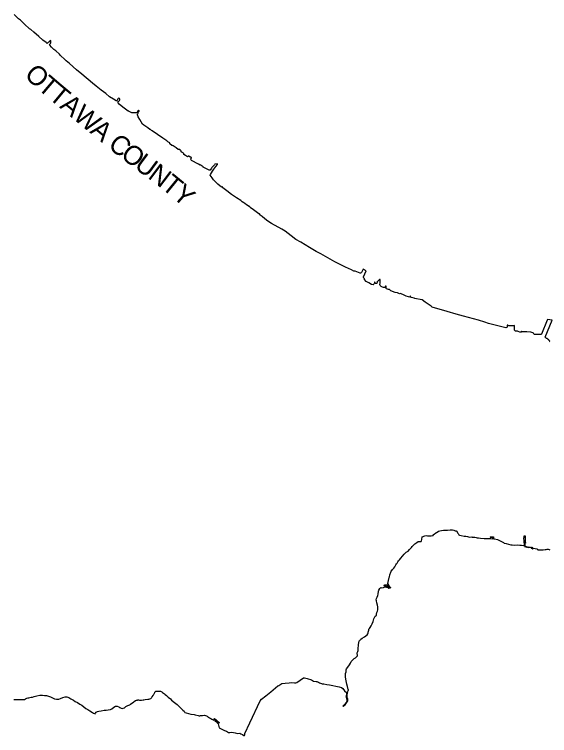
# Model space of a CAD drawing. Extents: x 1443599 to 1910620, y 1028088 to 1361369.
# Drawn here: x 1821278 to 1849103, y 1260710 to 1298184 of the extents above; entities that cross this region are included whole.
import ezdxf

# ---------------------------------------------------------------- set-up
doc = ezdxf.new("R2010")
doc.units = 0
doc.layers.add('GM_X_Adjacent_County', color=7, linetype='Continuous')
doc.layers.add('GM_X_Adjacent_County_Text', color=7, linetype='Continuous')

msp = doc.modelspace()

# ---------------------------------------------------------------- linework, layer by layer
at = {"layer": 'GM_X_Adjacent_County'}
for points in [[(1849107, 1281170), (1849101, 1281185), (1849110, 1281205), (1849088, 1281235), (1849072, 1281255), (1849056, 1281279), (1849042, 1281283), (1849031, 1281285), (1849004, 1281295), (1848986, 1281320), (1848971, 1281341), (1848960, 1281346), (1848953, 1281343), (1848942, 1281338), (1848882, 1281395), (1848876, 1281405), (1848877, 1281418), (1849231, 1282300), (1848992, 1282333), (1848974, 1282291), (1848679, 1281573), (1848665, 1281557), (1848640, 1281550), (1848313, 1281545), (1848299, 1281556), (1848260, 1281618), (1848239, 1281633), (1848124, 1281665), (1847916, 1281684), (1847731, 1281688), (1847687, 1281697), (1847660, 1281711), (1847648, 1281724), (1847635, 1281724), (1847627, 1281704), (1847585, 1281663), (1847441, 1281717), (1847330, 1281728), (1847292, 1281752), (1847278, 1281781), (1847285, 1282006), (1847265, 1282013), (1847221, 1281998), (1846980, 1282007), (1846941, 1282016), (1846928, 1282036), (1846905, 1282036), (1846892, 1282007), (1846901, 1281948), (1846875, 1281918), (1846820, 1281905), (1845926, 1282115), (1845743, 1282196), (1845412, 1282298), (1844630, 1282504), (1844241, 1282605), (1843773, 1282740), (1842992, 1282975), (1842945, 1283020), (1842630, 1283239), (1842481, 1283348), (1842079, 1283430), (1842071, 1283432), (1841903, 1283475), (1841888, 1283491), (1841890, 1283523), (1841860, 1283535), (1841840, 1283496), (1841768, 1283516), (1841651, 1283548), (1841540, 1283590), (1841347, 1283687), (1841305, 1283669), (1841200, 1283708), (1841080, 1283741), (1840846, 1283827), (1840830, 1283838), (1840819, 1283850), (1840794, 1283866), (1840771, 1283885), (1840725, 1283894), (1840626, 1283933), (1840607, 1283949), (1840599, 1283969), (1840608, 1284033), (1840610, 1284050), (1840601, 1284064), (1840580, 1284066), (1840569, 1284055), (1840560, 1284004), (1840532, 1283986), (1840469, 1283999), (1840412, 1284019), (1840351, 1284053), (1840299, 1284089), (1840285, 1284145), (1840288, 1284222), (1840295, 1284405), (1840284, 1284415), (1840265, 1284412), (1840162, 1284314), (1840146, 1284317), (1840132, 1284314), (1840132, 1284303), (1840137, 1284294), (1840118, 1284209), (1840113, 1284201), (1840076, 1284194), (1840043, 1284195), (1840031, 1284214), (1840031, 1284244), (1840012, 1284264), (1839998, 1284264), (1839982, 1284206), (1839967, 1284166), (1839931, 1284139), (1839839, 1284153), (1839711, 1284228), (1839575, 1284311), (1839480, 1284408), (1839475, 1284437), (1839461, 1284455), (1839439, 1284476), (1839425, 1284523), (1839429, 1284554), (1839560, 1284858), (1839408, 1284943), (1839331, 1284768), (1839314, 1284748), (1839270, 1284740), (1839261, 1284733), (1838988, 1284846), (1838930, 1284846), (1838798, 1284909), (1838484, 1285053), (1837936, 1285336), (1837205, 1285738), (1836971, 1285872), (1836625, 1286073), (1836166, 1286346), (1835907, 1286495), (1835668, 1286674), (1835347, 1286913), (1835185, 1287026), (1834653, 1287322), (1834452, 1287439), (1834299, 1287561), (1834154, 1287675), (1834052, 1287753), (1834040, 1287773), (1834030, 1287801), (1834019, 1287817), (1834001, 1287818), (1833984, 1287818), (1833715, 1288031), (1833528, 1288151), (1833523, 1288177), (1833517, 1288195), (1833501, 1288206), (1833479, 1288206), (1833339, 1288296), (1833255, 1288355), (1833241, 1288379), (1833225, 1288391), (1833205, 1288393), (1833122, 1288451), (1833044, 1288510), (1832818, 1288652), (1832572, 1288832), (1832329, 1289009), (1832117, 1289169), (1832107, 1289212), (1832084, 1289228), (1832043, 1289206), (1831858, 1289361), (1831633, 1289590), (1831563, 1289687), (1831461, 1289834), (1831468, 1289864), (1831577, 1290033), (1831655, 1290144), (1831757, 1290275), (1831841, 1290393), (1831843, 1290425), (1831703, 1290394), (1831682, 1290374), (1831599, 1290281), (1831539, 1290223), (1831526, 1290186), (1831460, 1290090), (1831403, 1290092), (1831225, 1290173), (1831092, 1290248), (1831096, 1290259), (1830939, 1290363), (1830929, 1290357), (1830841, 1290402), (1830489, 1290601), (1830464, 1290620), (1830446, 1290640), (1830437, 1290663), (1830461, 1290694), (1830475, 1290719), (1830484, 1290734), (1830477, 1290752), (1830458, 1290768), (1830446, 1290765), (1830433, 1290760), (1830419, 1290762), (1830341, 1290815), (1830320, 1290816), (1830308, 1290805), (1830295, 1290804), (1830277, 1290787), (1830167, 1290852), (1830086, 1290899), (1830084, 1290954), (1830074, 1290978), (1830033, 1290994), (1830001, 1291003), (1829944, 1291043), (1829942, 1291078), (1829928, 1291104), (1829895, 1291124), (1829889, 1291145), (1829881, 1291157), (1829834, 1291157), (1829794, 1291169), (1829688, 1291252), (1829631, 1291278), (1829579, 1291319), (1829530, 1291352), (1829503, 1291384), (1829473, 1291376), (1829461, 1291368), (1829351, 1291451), (1829353, 1291504), (1829298, 1291546), (1829262, 1291557), (1829195, 1291609), (1828992, 1291753), (1828434, 1292129), (1828403, 1292154), (1828365, 1292181), (1828349, 1292206), (1828323, 1292211), (1828209, 1292288), (1828004, 1292434), (1827937, 1292484), (1827793, 1292720), (1827706, 1292864), (1827678, 1292964), (1827679, 1292997), (1827701, 1293018), (1827710, 1293047), (1827706, 1293068), (1827706, 1293081), (1827712, 1293104), (1827731, 1293119), (1827750, 1293133), (1827762, 1293154), (1827764, 1293175), (1827749, 1293194), (1827724, 1293194), (1827702, 1293169), (1827674, 1293116), (1827622, 1293066), (1827583, 1293064), (1827472, 1293064), (1827432, 1293073), (1827386, 1293070), (1827351, 1293085), (1827313, 1293110), (1827253, 1293139), (1827223, 1293152), (1827200, 1293154), (1827048, 1293256), (1826910, 1293361), (1826723, 1293517), (1826675, 1293592), (1826662, 1293630), (1826675, 1293659), (1826708, 1293670), (1826748, 1293707), (1826762, 1293740), (1826762, 1293780), (1826745, 1293816), (1826714, 1293830), (1826672, 1293820), (1826649, 1293793), (1826639, 1293770), (1826626, 1293717), (1826599, 1293695), (1826566, 1293697), (1826430, 1293772), (1826226, 1293908), (1826028, 1294068), (1825789, 1294241), (1825529, 1294452), (1825334, 1294613), (1824777, 1295072), (1824512, 1295302), (1824145, 1295625), (1823963, 1295771), (1823896, 1295849), (1823675, 1296043), (1823629, 1296110), (1823427, 1296297), (1823335, 1296362), (1823207, 1296481), (1823116, 1296586), (1823111, 1296617), (1823157, 1296671), (1823180, 1296707), (1823176, 1296832), (1823097, 1296773), (1823062, 1296738), (1823022, 1296700), (1822980, 1296675), (1822922, 1296717), (1822763, 1296848), (1822540, 1297038), (1822291, 1297256), (1822126, 1297395), (1822060, 1297431), (1821799, 1297683), (1821594, 1297886), (1821498, 1297955), (1821350, 1298088), (1821260, 1298184)], [(1821247, 1262588), (1821278, 1262579), (1821295, 1262583), (1821347, 1262583), (1821474, 1262589), (1821584, 1262585), (1821679, 1262582), (1821776, 1262591), (1821810, 1262592), (1821859, 1262624), (1821930, 1262652), (1821954, 1262670), (1821999, 1262662), (1822007, 1262678), (1822075, 1262683), (1822153, 1262704), (1822211, 1262711), (1822303, 1262739), (1822436, 1262773), (1822597, 1262812), (1822636, 1262804), (1822745, 1262802), (1822837, 1262797), (1822943, 1262790), (1823044, 1262766), (1823150, 1262724), (1823258, 1262666), (1823364, 1262612), (1823468, 1262600), (1823582, 1262607), (1823682, 1262635), (1823803, 1262681), (1823911, 1262724), (1824005, 1262726), (1824114, 1262686), (1824218, 1262621), (1824348, 1262545), (1824434, 1262484), (1824559, 1262421), (1824676, 1262348), (1824780, 1262288), (1824884, 1262212), (1824983, 1262121), (1825089, 1262059), (1825196, 1261998), (1825336, 1261906), (1825383, 1261869), (1825472, 1261837), (1825490, 1261875), (1825523, 1261922), (1825555, 1261949), (1825595, 1261961), (1825672, 1261980), (1825791, 1261999), (1825952, 1262023), (1826046, 1262037), (1826153, 1262055), (1826268, 1262072), (1826310, 1262080), (1826352, 1262104), (1826455, 1262184), (1826538, 1262233), (1826577, 1262243), (1826623, 1262235), (1826705, 1262204), (1826724, 1262189), (1826734, 1262171), (1826758, 1262171), (1826820, 1262141), (1826882, 1262121), (1826935, 1262127), (1827000, 1262157), (1827078, 1262213), (1827168, 1262276), (1827271, 1262313), (1827321, 1262334), (1827391, 1262391), (1827463, 1262450), (1827511, 1262482), (1827576, 1262527), (1827624, 1262543), (1827654, 1262558), (1827671, 1262555), (1827685, 1262567), (1827731, 1262569), (1827790, 1262556), (1827889, 1262546), (1827974, 1262566), (1828014, 1262565), (1828081, 1262586), (1828207, 1262599), (1828262, 1262603), (1828320, 1262616), (1828372, 1262645), (1828414, 1262674), (1828431, 1262704), (1828444, 1262725), (1828485, 1262785), (1828526, 1262858), (1828546, 1262880), (1828584, 1262954), (1828587, 1262971), (1828612, 1263000), (1828638, 1263014), (1828687, 1263017), (1828783, 1263022), (1828872, 1263021), (1828915, 1263008), (1828941, 1262989), (1828978, 1262946), (1829031, 1262912), (1829084, 1262883), (1829122, 1262842), (1829184, 1262789), (1829272, 1262703), (1829389, 1262612), (1829454, 1262547), (1829597, 1262427), (1829747, 1262318), (1829829, 1262235), (1829955, 1262112), (1830041, 1262027), (1830108, 1261976), (1830147, 1261916), (1830201, 1261886), (1830453, 1261828), (1830625, 1261803), (1830678, 1261790), (1830831, 1261753), (1830891, 1261736), (1830919, 1261735), (1830959, 1261745), (1831061, 1261756), (1831157, 1261762), (1831214, 1261754), (1831262, 1261736), (1831302, 1261715), (1831358, 1261669), (1831377, 1261659), (1831421, 1261635), (1831487, 1261601), (1831543, 1261568), (1831579, 1261544), (1831616, 1261520), (1831646, 1261516), (1831663, 1261526), (1831669, 1261539), (1831665, 1261580), (1831667, 1261587), (1831674, 1261590), (1831694, 1261587), (1831774, 1261525), (1831795, 1261502), (1831844, 1261457), (1831890, 1261421), (1831935, 1261383), (1831911, 1261360), (1831846, 1261405), (1831829, 1261418), (1831815, 1261432), (1831805, 1261453), (1831784, 1261471), (1831761, 1261487), (1831735, 1261500), (1831724, 1261496), (1831714, 1261485), (1831707, 1261464), (1831716, 1261455), (1831745, 1261442), (1831777, 1261418), (1831802, 1261393), (1831813, 1261380), (1831842, 1261360), (1831864, 1261317), (1831911, 1261187), (1831928, 1261119), (1832093, 1261032), (1832207, 1260974), (1832309, 1260934), (1832415, 1260877), (1832480, 1260869), (1832567, 1260879), (1832666, 1260864), (1832748, 1260844), (1832870, 1260825), (1832991, 1260829), (1833051, 1260802), (1833144, 1260758), (1833209, 1260720), (1833249, 1260710), (1833258, 1260772), (1833261, 1260822), (1833524, 1261369), (1834058, 1262511), (1834117, 1262605), (1834358, 1262778), (1834602, 1262991), (1834980, 1263297), (1835028, 1263313), (1835081, 1263350), (1835138, 1263381), (1835189, 1263411), (1835348, 1263427), (1835561, 1263459), (1835670, 1263462), (1835835, 1263454), (1835902, 1263449), (1835964, 1263476), (1836307, 1263708), (1836360, 1263711), (1836432, 1263700), (1836503, 1263679), (1836721, 1263612), (1836833, 1263545), (1836960, 1263514), (1836999, 1263522), (1837028, 1263505), (1837090, 1263479), (1837143, 1263446), (1837239, 1263409), (1837274, 1263393), (1837363, 1263396), (1837514, 1263364), (1837656, 1263340), (1838158, 1263247), (1838280, 1263212), (1838349, 1263157), (1838446, 1263043), (1838543, 1262946), (1838547, 1262898), (1838526, 1262756), (1838506, 1262727), (1838526, 1262700), (1838547, 1262630), (1838566, 1262543), (1838555, 1262493), (1838520, 1262426), (1838438, 1262328), (1838371, 1262263), (1838362, 1262244), (1838379, 1262233), (1838470, 1262307), (1838500, 1262318), (1838517, 1262353), (1838552, 1262406), (1838584, 1262457), (1838611, 1262516), (1838608, 1262597), (1838613, 1262623), (1838589, 1262636), (1838575, 1262692), (1838571, 1262775), (1838587, 1262815), (1838591, 1262922), (1838610, 1262978), (1838623, 1263059), (1838647, 1263064), (1838651, 1263095), (1838630, 1263112), (1838597, 1263259), (1838565, 1263378), (1838539, 1263462), (1838522, 1263546), (1838493, 1263752), (1838484, 1263948), (1838503, 1263974), (1838520, 1264022), (1838525, 1264128), (1838543, 1264173), (1838613, 1264260), (1838702, 1264382), (1838747, 1264480), (1838789, 1264551), (1838863, 1264620), (1838947, 1264713), (1839007, 1264754), (1839061, 1264795), (1839100, 1264831), (1839115, 1264860), (1839103, 1265005), (1839133, 1265080), (1839147, 1265139), (1839145, 1265192), (1839174, 1265439), (1839210, 1265610), (1839228, 1265657), (1839238, 1265676), (1839264, 1265692), (1839296, 1265720), (1839356, 1265768), (1839485, 1265848), (1839616, 1265949), (1839656, 1266003), (1839663, 1266054), (1839673, 1266090), (1839701, 1266193), (1839712, 1266240), (1839738, 1266272), (1839771, 1266325), (1839828, 1266413), (1839874, 1266524), (1839929, 1266646), (1839968, 1266776), (1840017, 1266877), (1840043, 1266916), (1840080, 1266945), (1840102, 1266971), (1840099, 1267013), (1840125, 1267110), (1840148, 1267183), (1840166, 1267247), (1840178, 1267353), (1840174, 1267408), (1840156, 1267484), (1840121, 1267609), (1840104, 1267715), (1840084, 1267767), (1840100, 1267830), (1840126, 1267859), (1840142, 1267909), (1840166, 1267986), (1840189, 1268060), (1840211, 1268208), (1840221, 1268263), (1840277, 1268360), (1840331, 1268413), (1840379, 1268390), (1840474, 1268412), (1840530, 1268441), (1840576, 1268438), (1840626, 1268425), (1840690, 1268401), (1840729, 1268378), (1840771, 1268376), (1840729, 1268410), (1840664, 1268443), (1840583, 1268477), (1840501, 1268493), (1840486, 1268513), (1840503, 1268531), (1840540, 1268541), (1840645, 1268541), (1840741, 1268466), (1840770, 1268452), (1840810, 1268399), (1840853, 1268382), (1840833, 1268409), (1840813, 1268419), (1840798, 1268440), (1840763, 1268498), (1840725, 1268562), (1840693, 1268614), (1840755, 1268924), (1840780, 1268963), (1840803, 1269055), (1840842, 1269205), (1840862, 1269242), (1840866, 1269263), (1840893, 1269289), (1840936, 1269333), (1840999, 1269409), (1841052, 1269477), (1841108, 1269586), (1841146, 1269629), (1841179, 1269663), (1841201, 1269700), (1841215, 1269739), (1841251, 1269796), (1841291, 1269838), (1841376, 1269934), (1841460, 1270029), (1841539, 1270135), (1841652, 1270244), (1841709, 1270267), (1841757, 1270298), (1841823, 1270384), (1841870, 1270436), (1841923, 1270487), (1841956, 1270532), (1842028, 1270610), (1842097, 1270677), (1842207, 1270749), (1842277, 1270797), (1842323, 1270803), (1842392, 1270791), (1842418, 1270798), (1842441, 1270827), (1842464, 1270892), (1842486, 1271032), (1842610, 1271084), (1842679, 1271102), (1842749, 1271088), (1842780, 1271086), (1842791, 1271095), (1842808, 1271098), (1842878, 1271095), (1842942, 1271093), (1843018, 1271114), (1843043, 1271106), (1843067, 1271134), (1843061, 1271163), (1843071, 1271175), (1843089, 1271165), (1843121, 1271174), (1843137, 1271208), (1843216, 1271266), (1843254, 1271288), (1843333, 1271332), (1843388, 1271351), (1843480, 1271374), (1843584, 1271382), (1843660, 1271380), (1843802, 1271383), (1843932, 1271399), (1843998, 1271393), (1844053, 1271399), (1844131, 1271379), (1844166, 1271360), (1844196, 1271357), (1844243, 1271342), (1844274, 1271328), (1844319, 1271253), (1844351, 1271216), (1844363, 1271177), (1844383, 1271149), (1844420, 1271125), (1844502, 1271106), (1844658, 1271079), (1844754, 1271071), (1844839, 1271050), (1844887, 1271033), (1844955, 1271027), (1845059, 1271029), (1845076, 1271017), (1845092, 1271016), (1845106, 1271024), (1845139, 1271022), (1845215, 1271023), (1845280, 1271006), (1845292, 1270995), (1845330, 1270988), (1845401, 1270991), (1845505, 1270975), (1845706, 1270958), (1845811, 1270952), (1845910, 1270946), (1846041, 1270944), (1846154, 1270936), (1846157, 1270993), (1846142, 1270999), (1846032, 1271007), (1846020, 1271015), (1846025, 1271029), (1846048, 1271035), (1846191, 1271040), (1846189, 1270940), (1846238, 1270930), (1846394, 1270892), (1846461, 1270868), (1846596, 1270794), (1846699, 1270745), (1846737, 1270711), (1846850, 1270689), (1846972, 1270659), (1847085, 1270623), (1847161, 1270617), (1847303, 1270611), (1847438, 1270618), (1847560, 1270611), (1847635, 1270601), (1847740, 1270586), (1847794, 1270565), (1847792, 1270628), (1847787, 1270804), (1847782, 1270829), (1847772, 1270976), (1847773, 1271021), (1847776, 1271081), (1847783, 1271093), (1847841, 1271093), (1847838, 1270794), (1847842, 1270714), (1847823, 1270711), (1847822, 1270516), (1847829, 1270513), (1847839, 1270513), (1847839, 1270529), (1847905, 1270527), (1847906, 1270502), (1847925, 1270501), (1847926, 1270521), (1847959, 1270517), (1847960, 1270494), (1847976, 1270494), (1847978, 1270513), (1848009, 1270509), (1848010, 1270474), (1848028, 1270475), (1848027, 1270507), (1848092, 1270498), (1848146, 1270481), (1848147, 1270449), (1848167, 1270448), (1848169, 1270498), (1848196, 1270496), (1848201, 1270495), (1848202, 1270439), (1848210, 1270420), (1848223, 1270412), (1848234, 1270412), (1848247, 1270427), (1848263, 1270440), (1848272, 1270443), (1848347, 1270429), (1848456, 1270408), (1848458, 1270383), (1848502, 1270376), (1848515, 1270362), (1848522, 1270366), (1848618, 1270354), (1848718, 1270357), (1848774, 1270370), (1848879, 1270386), (1848917, 1270385), (1848972, 1270396), (1849000, 1270395), (1849024, 1270397), (1849074, 1270382), (1849108, 1270367)]]:
    msp.add_lwpolyline(points, dxfattribs=at)

# ---------------------------------------------------------------- texts
at = {"layer": 'GM_X_Adjacent_County_Text'}
for s, rotation, p in [('O', 316.1488, (1821747, 1294995)), ('T', 319.5024, (1822432, 1294340)), ('T', 320.1769, (1823010, 1293846)), ('A', 320.3663, (1823588, 1293364)), ('W', 320.3963, (1824269, 1292800)), ('A', 320.5488, (1825160, 1292063)), ('C', 321.4649, (1826091, 1291298)), ('O', 322.6376, (1826746, 1290778)), ('U', 323.5501, (1827463, 1290230)), ('N', 322.9731, (1828172, 1289707)), ('T', 320.7535, (1828870, 1289180)), ('Y', 318.416, (1829441, 1288714))]:
    msp.add_text(s, height=1000, rotation=rotation, dxfattribs=at).set_placement(p)

doc.saveas('drawing.dxf')
